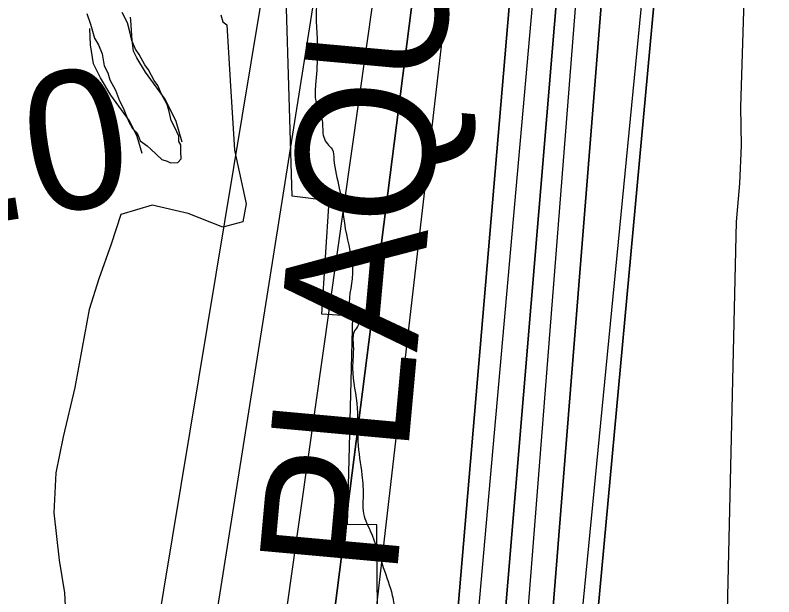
# Model space of a CAD drawing. Extents: x 3297772 to 3335630, y 634068 to 659439.
# Drawn here: x 3311777 to 3312324, y 655087 to 655507 of the extents above; entities that cross this region are included whole.
import ezdxf

# ---------------------------------------------------------------- set-up
doc = ezdxf.new("R2010")
doc.units = 0
for name, color, linetype in [('V-RIVR-EDGE', 7, 'Continuous'), ('V-ROAD-CNTR', 7, 'Continuous'), ('V-RRAP-RVMT', 7, 'Continuous'), ('V-RRAP-RVMT-IDEN', 7, 'Continuous'), ('V-SITE-VEGE', 7, 'Continuous'), ('V-SURV-IDEN', 7, 'Continuous'), ('V-TOPO-DPTH', 7, 'Continuous'), ('V-TOPO-MAJR', 7, 'Continuous'), ('V-TOPO-MINR', 7, 'Continuous'), ('V-TOPO-WATR', 7, 'Continuous')]:
    doc.layers.add(name, color=color, linetype=linetype)

msp = doc.modelspace()

# ---------------------------------------------------------------- linework, layer by layer
at = {"layer": 'V-RIVR-EDGE'}
msp.add_spline([(3312883.83, 657641.82), (3312877.43, 657629.14), (3312871.37, 657628.72), (3312863.11, 657617.48), (3312850.09, 657604.96), (3312831.43, 657586.39), (3312812.78, 657572.58), (3312803.23, 657564.38), (3312789.37, 657559.65), (3312783.73, 657554.03), (3312778.95, 657547.98), (3312767.65, 657529.83), (3312766.74, 657514.68), (3312759.36, 657504.74), (3312737.65, 657480.11), (3312721.16, 657463.7), (3312710.73, 657449), (3312699.44, 657435.61), (3312692.93, 657428.27), (3312686.84, 657419.19), (3312681.62, 657408.38), (3312674.62, 657379.82), (3312668.49, 657352.56), (3312668.04, 657345.63), (3312665.88, 657344.77), (3312663.27, 657342.61), (3312660.21, 657327.47), (3312656.72, 657318.82), (3312656.28, 657315.35), (3312656.27, 657312.76), (3312656.25, 657305.4), (3312649.29, 657291.99), (3312642.33, 657278.15), (3312629.29, 657257.84), (3312613.67, 657244.02), (3312607.17, 657238.84), (3312604.13, 657235.39), (3312597.15, 657216.35), (3312589.75, 657199.05), (3312576.29, 657183.07), (3312552.85, 657158.45), (3312535.92, 657141.17), (3312529.84, 657135.12), (3312518.53, 657113.94), (3312495.09, 657088.45), (3312476.43, 657069.45), (3312466.01, 657059.08), (3312458.63, 657050.44), (3312456.42, 657033.99), (3312453.38, 657028.8), (3312435.15, 657010.23), (3312419.52, 656992.52), (3312412.13, 656980.42), (3312408.19, 656963.11), (3312401.64, 656941.04), (3312399.86, 656923.29), (3312398.97, 656910.74), (3312397.64, 656900.79), (3312392.42, 656890.41), (3312371.99, 656858.42), (3312368.08, 656851.5), (3312358.98, 656847.2), (3312355.07, 656842.44), (3312348.1, 656827.31), (3312342.02, 656819.53), (3312329.88, 656810.9), (3312322.93, 656802.69), (3312315.54, 656789.29), (3312314.22, 656780.63), (3312315.05, 656767.21), (3312319.36, 656757.24), (3312322.37, 656750.3), (3312324.96, 656746.4), (3312326.24, 656741.2), (3312321.9, 656736.88), (3312315.4, 656733.87), (3312309.33, 656731.72), (3312293.7, 656712.71), (3312281.09, 656690.66), (3312277.16, 656675.51), (3312275.39, 656662.1), (3312281.85, 656646.93), (3312281.83, 656640), (3312278.34, 656628.75), (3312273.12, 656617.94), (3312258.79, 656602.39), (3312246.2, 656588.13), (3312240.56, 656585.11), (3312233.19, 656580.37), (3312231.01, 656573.45), (3312216.18, 656528.02), (3312209.61, 656496.87), (3312208.27, 656481.72), (3312210.84, 656469.16), (3312213.84, 656459.19), (3312219.03, 656454.85), (3312220.75, 656451.81), (3312220.3, 656445.75), (3312215.52, 656438.4), (3312207.71, 656428.9), (3312199.46, 656418.96), (3312190.79, 656414.65), (3312182.97, 656406.45), (3312174.28, 656392.18), (3312172.95, 656381.36), (3312175.96, 656371.39), (3312180.7, 656362.29), (3312182.83, 656348.43), (3312180.2, 656336.75), (3312175.84, 656322.9), (3312165.83, 656303.44), (3312151.06, 656282.7), (3312142.37, 656268.86), (3312132.8, 656250.7), (3312126.26, 656232.97), (3312123.61, 656213.49), (3312124.38, 656172.36), (3312121.32, 656161.11), (3312110.42, 656131.7), (3312106.94, 656124.78), (3312106.49, 656119.15), (3312106.48, 656114.39), (3312107.78, 656112.65), (3312112.96, 656108.31), (3312112.95, 656104.85), (3312110.35, 656101.82), (3312104.71, 656098.81), (3312099.95, 656098.82), (3312095.18, 656094.93), (3312090.84, 656093.21), (3312087.81, 656093.65), (3312081.75, 656093.67), (3312077.85, 656090.65), (3312073.45, 656063.81), (3312068.16, 656026.59), (3312055.97, 655997.61), (3312045.52, 655975.56), (3312040.29, 655960.85), (3312035.47, 655938.35), (3312031.92, 655901.12), (3312030.13, 655879.05), (3312024.89, 655858.28), (3312021.83, 655848.33), (3312021.82, 655843.56), (3312023.1, 655834.9), (3312020.47, 655821.92), (3312016.98, 655812.4), (3312015.2, 655794.66), (3312007.34, 655765.67), (3312000.79, 655745.33), (3311997.76, 655742.31), (3311991.69, 655741.03), (3311986.48, 655736.71), (3311975.14, 655702.54), (3311969.88, 655673.54), (3311967.68, 655661.86), (3311967.62, 655636.74), (3311969.66, 655587.38), (3311970.07, 655575.69), (3311970.06, 655571.36), (3311972.22, 655571.36), (3311981.75, 655571.33), (3311985.2, 655568.29), (3311986.88, 655544.91), (3311989.45, 655536.24), (3311993.33, 655527.57), (3311994.15, 655510.25), (3311994.94, 655477.35), (3311993.58, 655456.14), (3311993.56, 655445.75), (3311996.13, 655437.08), (3311998.28, 655430.58), (3311999.55, 655418.45), (3312002.14, 655413.68), (3312005.59, 655409.78), (3312006.87, 655402.42), (3312010.72, 655381.62), (3312015.83, 655348.27), (3312020.08, 655316.22), (3312020.88, 655290.68), (3312024.34, 655286.34), (3312024.33, 655282.88), (3312021.72, 655278.55), (3312020.83, 655267.73), (3312020.36, 655251.71), (3312023.75, 655222.7), (3312024.12, 655198.88), (3312027.09, 655174.63), (3312027.92, 655158.18), (3312027.89, 655148.65), (3312033.05, 655134.35), (3312042.51, 655107.92), (3312048.96, 655087.55), (3312050.66, 655075.42), (3312051.93, 655064.16), (3312054.08, 655058.96), (3312054.93, 655053.33), (3312054.48, 655044.24), (3312054.44, 655029.52), (3312054.43, 655026.06), (3312057.46, 655026.05), (3312058.74, 655016.09), (3312058.72, 655009.59), (3312057.85, 655007), (3312058.7, 655000.5), (3312065.62, 654995.72), (3312069.06, 654986.19), (3312073.78, 654969.29), (3312075.04, 654956.3), (3312078.47, 654942.44), (3312077.58, 654930.32), (3312077.53, 654910.83), (3312077.47, 654886.59), (3312076.55, 654866.67), (3312076.51, 654848.49), (3312076.06, 654840.26), (3312077.76, 654829.87), (3312080.34, 654820.77), (3312078.15, 654811.25), (3312075.94, 654795.67), (3312071.58, 654782.69), (3312065.51, 654777.51), (3312055.05, 654751.56), (3312052.43, 654742.04), (3312052.83, 654727.32), (3312052.81, 654718.66), (3312051.92, 654709.57), (3312048.01, 654704.38), (3312044.11, 654701.8), (3312043.64, 654687.51), (3312041.88, 654675.39), (3312043.59, 654669.33), (3312047.46, 654658.06), (3312051.34, 654648.52), (3312056.94, 654638.55), (3312058.22, 654630.32), (3312056.91, 654626), (3312053.87, 654622.54), (3312055.56, 654606.08), (3312057.25, 654588.33), (3312055.9, 654567.55), (3312049.35, 654546.78), (3312038.46, 654520.4), (3312032.36, 654504.4), (3312028.85, 654484.49), (3312027.52, 654473.24), (3312030.9, 654437.29), (3312033.39, 654395.29), (3312033.79, 654380.57), (3312031.62, 654380.57), (3312029.45, 654378.41), (3312029.4, 654358.93), (3312028.5, 654342.91), (3312025.45, 654335.99), (3312021.1, 654326.48), (3312020.22, 654320.42), (3312017.16, 654307.87), (3312011.94, 654300.96), (3312002.83, 654291.89), (3311994.14, 654280.65), (3311985.01, 654266.82), (3311975.01, 654248.66), (3311965.01, 654231.8), (3311959.34, 654213.63), (3311951.92, 654190.7), (3311944.93, 654165.61), (3311941.42, 654144.83), (3311939.64, 654128.38), (3311938.31, 654114.97), (3311937.42, 654105.88), (3311937.39, 654090.72), (3311937.79, 654079.03), (3311943.83, 654068.63), (3311951.59, 654055.62), (3311959.76, 654034.82), (3311962.77, 654023.55), (3311962.74, 654015.33), (3311964.9, 654011.42), (3311970.96, 654011.41), (3311980.48, 654009.65), (3311992.58, 654001.4), (3311999.48, 653987.96), (3312004.63, 653969.33), (3312011.95, 653953.29), (3312017.96, 653932.49), (3312020.08, 653914.74), (3312021.76, 653894.38), (3312019.56, 653878.37), (3312014.29, 653850.67), (3312012.08, 653832.93), (3312009.91, 653827.3), (3312003.79, 653806.1), (3312002.03, 653792.69), (3312001.98, 653774.5), (3312001.97, 653770.61), (3312001.91, 653747.23), (3312003.17, 653728.17), (3312002.71, 653719.52), (3312004.85, 653708.69), (3312015.62, 653687.44), (3312023.82, 653676.17), (3312027.7, 653671.4), (3312028.56, 653667.5), (3312028.98, 653663.17), (3312031.13, 653657.1), (3312034.58, 653652.33), (3312037.17, 653647.13), (3312036.72, 653638.9), (3312035.38, 653625.05), (3312037.1, 653617.69), (3312040.98, 653611.18), (3312040.97, 653607.28), (3312039.22, 653602.53), (3312043.55, 653600.35), (3312043.54, 653595.59), (3312041.35, 653586.07), (3312040.46, 653578.28), (3312040.44, 653569.19), (3312044.3, 653554.02), (3312050.76, 653538.85), (3312058.51, 653521.52), (3312065.4, 653509.38), (3312069.24, 653484.25), (3312070.48, 653461.3), (3312067, 653456.12), (3312066.99, 653450.92), (3312074.76, 653441.81), (3312079.96, 653441.36), (3312080.38, 653437.03), (3312084.67, 653420.14), (3312091.12, 653403.67), (3312098.44, 653386.77), (3312109.65, 653368.12), (3312121.74, 653355.97), (3312125.62, 653349.46), (3312128.2, 653339.5), (3312130.35, 653336.03), (3312138.14, 653334.71), (3312144.18, 653326.04), (3312155.83, 653308.26), (3312169.63, 653287.88), (3312173.5, 653275.74), (3312176.95, 653271.41), (3312179.98, 653271.83), (3312182.58, 653271.39), (3312186.46, 653264.45), (3312198.98, 653249.7), (3312207.62, 653241.02), (3312220.12, 653218.91), (3312235.21, 653193.33), (3312245.1, 653166.89), (3312251.55, 653147.39), (3312254.98, 653135.26), (3312261.89, 653129.18), (3312265.78, 653127.01), (3312270.09, 653117.04), (3312278.69, 653091.91), (3312283.82, 653066.35), (3312289.81, 653037.33), (3312290.63, 653020.87), (3312298.83, 653007.86), (3312313.06, 652986.18), (3312331.2, 652965.79), (3312349.32, 652943.23), (3312366.58, 652917.21), (3312380.37, 652892.06), (3312391.13, 652867.79), (3312399.29, 652837.46), (3312404.42, 652813.21), (3312413.86, 652779.84), (3312426.26, 652716.17), (3312433.53, 652679.35), (3312435.21, 652658.13), (3312432.58, 652646.01), (3312429.96, 652637.36), (3312427.78, 652630.01), (3312427.76, 652621.35), (3312435.5, 652598.38), (3312438.91, 652579.32), (3312438.44, 652564.6), (3312439.24, 652538.19), (3312442.23, 652518.7), (3312447.38, 652503.53), (3312468.06, 652459.75), (3312483.55, 652420.75), (3312498.17, 652381.31), (3312505.93, 652365.71), (3312511.1, 652356.6), (3312510.65, 652348.38), (3312513.66, 652343.61), (3312517.12, 652340.57), (3312519.7, 652334.93), (3312520.12, 652328.44), (3312520.54, 652323.67), (3312524.86, 652318.9), (3312527.42, 652304.61), (3312533.48, 652302.43), (3312534.77, 652300.69), (3312534.76, 652295.06), (3312533.46, 652292.9), (3312539.49, 652282.93), (3312543.36, 652271.23), (3312557.17, 652254.31), (3312567.53, 652240), (3312583.95, 652226.54), (3312597.76, 652210.48), (3312621.93, 652179.25), (3312627.1, 652170.14), (3312635.32, 652164.49), (3312643.09, 652156.68), (3312650.43, 652146.71), (3312660.77, 652128.06), (3312679.29, 652089.05), (3312693.93, 652055.24), (3312706.41, 652026.64), (3312729.27, 651989.78), (3312750.41, 651958.12), (3312768.1, 651933.83), (3312782.77, 651915.18), (3312793.57, 651904.76), (3312806.08, 651886.98), (3312821.18, 651865.29), (3312842.77, 651841.86), (3312858.75, 651825.8), (3312876.91, 651814.5), (3312895.06, 651799.73), (3312904.14, 651794.95), (3312909.31, 651788.01), (3312919.23, 651769.8), (3312923.54, 651761.13), (3312925.69, 651758.96), (3312932.62, 651758.51), (3312939.97, 651754.16), (3312941.26, 651751.56), (3312945.99, 651737.26), (3312947.27, 651729.03), (3312950.29, 651723.83), (3312963.67, 651706.91), (3312981.79, 651681.75)], degree=3, dxfattribs=at)
at = {"layer": 'V-ROAD-CNTR'}
for points in [[(3311897.24, 655414.78), (3311893.02, 655429.86), (3311884.96, 655445.91), (3311870.9, 655465.36), (3311864.66, 655475.72), (3311862.19, 655480.63), (3311861.09, 655488.2), (3311860.29, 655502.97), (3311859.88, 655505.12)], [(3311868.35, 655406.7), (3311864.92, 655418.98), (3311859.24, 655430.28), (3311845.85, 655448.8), (3311838.37, 655461.22), (3311833.2, 655471.51), (3311831.21, 655485.23), (3311830.58, 655496.93)]]:
    msp.add_lwpolyline(points, dxfattribs=at)
at = {"layer": 'V-RRAP-RVMT'}
for p, q in [((3311976.61, 655375.82), (3311970.39, 655581.66)), ((3312003.38, 655372.57), (3311976.61, 655375.82)), ((3311998.09, 655290.66), (3312003.38, 655372.57)), ((3312020.53, 655289.16), (3311998.09, 655290.66)), ((3312016.64, 655138.8), (3312020.53, 655289.16)), ((3312037.87, 655138.54), (3312016.64, 655138.8)), ((3312038.78, 654999.06), (3312037.87, 655138.54))]:
    msp.add_line(p, q, dxfattribs=at)
at = {"layer": 'V-SITE-VEGE'}
for points in [[(3311828.45, 655507.68), (3311831.22, 655500.12), (3311834.07, 655490.03), (3311836.77, 655485.02), (3311839.5, 655478.73), (3311841.05, 655469.87), (3311843.74, 655464.85), (3311845.17, 655459.8), (3311849.21, 655452.29), (3311851.99, 655444.73), (3311854.68, 655439.72), (3311856.07, 655435.94), (3311858.81, 655429.66), (3311861.5, 655424.65), (3311864.12, 655422.18), (3311865.47, 655419.68), (3311866.86, 655415.9), (3311872.06, 655412.23), (3311874.68, 655409.77), (3311882.54, 655402.36), (3311886.4, 655401.21), (3311888.98, 655400.01), (3311894.07, 655400.17), (3311896.53, 655402.79), (3311896.38, 655407.87), (3311896.23, 655412.96), (3311894.88, 655415.47), (3311894.77, 655419.28), (3311892.03, 655425.57), (3311889.33, 655430.58), (3311887.87, 655436.9), (3311886.44, 655441.95), (3311882.4, 655449.47), (3311879.66, 655455.75), (3311877, 655459.49), (3311872.96, 655467.01), (3311870.3, 655470.75), (3311866.25, 655478.26), (3311863.6, 655482), (3311860.86, 655488.29), (3311859.4, 655494.61), (3311857.93, 655500.93), (3311853.89, 655508.45)], [(3311925.23, 655506.77), (3311926.66, 655501.72), (3311929.5, 655499.62), (3311931.85, 655459.32), (3311934.98, 655409.14), (3311943.42, 655370.37), (3311941.17, 655357.44), (3311926.73, 655353.61), (3311901.61, 655363.45), (3311875.75, 655369.48), (3311852.94, 655362.6), (3311846.14, 655341.29), (3311837.06, 655316.18), (3311830.26, 655294.11), (3311824.99, 655266.73), (3311819.72, 655237.82), (3311811.42, 655202.07), (3311806.15, 655176.2), (3311804.68, 655147.3), (3311808.55, 655113.09), (3311812.39, 655089.52), (3311814.76, 655042.38)]]:
    msp.add_lwpolyline(points, dxfattribs=at)
at = {"layer": 'V-TOPO-DPTH'}
for points in [[(3312180.53, 653355.31), (3311952.44, 654130.84), (3311951.87, 654139.9), (3311951.73, 654148.98), (3311951.87, 654158.06), (3311973.32, 654711.17), (3311974.32, 654734.31), (3311975.47, 654757.45), (3311976.82, 654780.57), (3311978.32, 654803.68), (3311981.15, 654844.33), (3311981.28, 654847.12), (3311981.32, 654849.9), (3311981.24, 654852.68), (3311981.07, 654855.47), (3311980.62, 654860.94), (3311980.57, 654861.42), (3311980.52, 654861.9), (3311980.29, 654863.83), (3311980.21, 654864.8), (3312167.92, 656334.95)], [(3312305.01, 653145.28), (3312049.31, 654117.72), (3312047.7, 654129.63), (3312046.66, 654141.58), (3312046.48, 654153.56), (3312046.88, 654165.58), (3312062.71, 654395.65), (3312068.3, 654469.39), (3312074.57, 654543.06), (3312081.87, 654616.64), (3312089.86, 654690.15), (3312100.04, 654778.12), (3312103.48, 654807.6), (3312106.96, 654837.08), (3312110.5, 654866.55), (3312114.09, 654896.02), (3312119.62, 654941.11), (3312120.32, 654948.03), (3312120.84, 654954.97), (3312121.06, 654961.92), (3312233.66, 656308.81)], [(3312233.66, 656308.81), (3312121.06, 654961.92), (3312120.84, 654954.97), (3312120.32, 654948.03), (3312119.62, 654941.11), (3312114.09, 654896.02), (3312110.5, 654866.55), (3312106.96, 654837.08), (3312103.48, 654807.6), (3312100.04, 654778.12), (3312089.86, 654690.15), (3312081.87, 654616.64), (3312074.57, 654543.06), (3312068.3, 654469.39), (3312062.71, 654395.65), (3312046.88, 654165.58), (3312046.48, 654153.56), (3312046.66, 654141.58), (3312047.7, 654129.63), (3312049.31, 654117.72), (3312305.01, 653145.28)], [(3312196.86, 653433.72), (3312029.57, 654093.88), (3312026.41, 654117.52), (3312024.42, 654141.23), (3312024.21, 654165.02), (3312025.17, 654188.86), (3312075.09, 654828.56), (3312075.25, 654830.5), (3312075.65, 654834.39), (3312075.88, 654836.33), (3312076.43, 654840.66), (3312076.77, 654843.44), (3312076.73, 654844.67), (3312076.68, 654844.87), (3312200.06, 656296.61)], [(3312200.06, 656296.61), (3312076.68, 654844.87), (3312076.73, 654844.67), (3312076.77, 654843.44), (3312076.43, 654840.66), (3312075.88, 654836.33), (3312075.65, 654834.39), (3312075.25, 654830.5), (3312075.09, 654828.56), (3312025.17, 654188.86), (3312024.21, 654165.02), (3312024.42, 654141.23), (3312026.41, 654117.52), (3312029.57, 654093.88), (3312196.86, 653433.72)], [(3312259.32, 656257.48), (3312165.21, 655079.64), (3312164.86, 655066.29), (3312163.91, 655052.97), (3312162.58, 655039.67), (3312141.95, 654871.48), (3312139.71, 654852.72), (3312137.56, 654833.95), (3312135.54, 654815.16), (3312133.61, 654796.37), (3312069.78, 654153.04), (3312069.61, 654151.18), (3312069.32, 654147.48), (3312069.2, 654145.63), (3312069.01, 654142.27), (3312069.01, 654141.91), (3312069.81, 654138.06), (3312070.15, 654136.9), (3312141.02, 653885.32)], [(3312141.02, 653885.32), (3312070.15, 654136.9), (3312069.81, 654138.06), (3312069.01, 654141.91), (3312069.01, 654142.27), (3312069.2, 654145.63), (3312069.32, 654147.48), (3312069.61, 654151.18), (3312069.78, 654153.04), (3312133.61, 654796.37), (3312135.54, 654815.16), (3312137.56, 654833.95), (3312139.71, 654852.72), (3312141.95, 654871.48), (3312162.58, 655039.67), (3312163.91, 655052.97), (3312164.86, 655066.29), (3312165.21, 655079.64), (3312259.32, 656257.48)], [(3312301.29, 656257.94), (3312163.41, 654844.86), (3312162.5, 654838.17), (3312161.62, 654831.49), (3312160.81, 654824.8), (3312160.04, 654818.1), (3312144.07, 654673.3), (3312136.76, 654594.13), (3312131.36, 654514.87), (3312128.8, 654435.46), (3312128.14, 654355.96), (3312129.82, 654182.11), (3312130.52, 654162.59), (3312131.92, 654143.14), (3312134.34, 654123.79), (3312137.45, 654104.51), (3312160.56, 653982.06), (3312170.52, 653932.32), (3312181.22, 653882.76)], [(3312301.29, 656257.94), (3312163.41, 654844.86), (3312162.5, 654838.17), (3312161.62, 654831.49), (3312160.81, 654824.8), (3312160.04, 654818.1), (3312144.07, 654673.3), (3312136.76, 654594.13), (3312131.36, 654514.87), (3312128.8, 654435.46), (3312128.14, 654355.96), (3312129.82, 654182.11), (3312130.52, 654162.59), (3312131.92, 654143.14), (3312134.34, 654123.79), (3312137.45, 654104.51), (3312160.56, 653982.06), (3312170.52, 653932.32), (3312181.22, 653882.76)], [(3312205.85, 653917.61), (3312200.35, 653937.41), (3312194.88, 653957.22), (3312189.48, 653977.05), (3312184.11, 653996.9), (3312179.09, 654016.81), (3312174.49, 654036.82), (3312170.52, 654056.96), (3312166.96, 654077.19), (3312158.42, 654130.64), (3312157.58, 654137.04), (3312156.98, 654143.47), (3312156.73, 654149.91), (3312156.72, 654156.37), (3312174.03, 654821.94), (3312174.16, 654824.68), (3312174.41, 654827.42), (3312174.68, 654829.92), (3312174.71, 654830.15), (3312174.75, 654830.38), (3312242.35, 655563.69)], [(3312205.85, 653917.61), (3312200.35, 653937.41), (3312194.88, 653957.22), (3312189.48, 653977.05), (3312184.11, 653996.9), (3312179.09, 654016.81), (3312174.49, 654036.82), (3312170.52, 654056.96), (3312166.96, 654077.19), (3312158.42, 654130.64), (3312157.58, 654137.04), (3312156.98, 654143.47), (3312156.73, 654149.91), (3312156.72, 654156.37), (3312174.03, 654821.94), (3312174.16, 654824.68), (3312174.41, 654827.42), (3312174.68, 654829.92), (3312174.71, 654830.15), (3312174.75, 654830.38), (3312242.35, 655563.69)]]:
    msp.add_lwpolyline(points, dxfattribs=at)
at = {"layer": 'V-TOPO-MAJR'}
for points in [[(3312091.84, 656347.19), (3311845.97, 654863.34), (3311874.57, 654181.39), (3311874.89, 654172.82), (3311875.44, 654164.26), (3311876.13, 654155.7), (3311877.04, 654147.17), (3311878.12, 654138.66), (3311879.42, 654130.18), (3311880.87, 654121.72), (3312148.05, 653171.61)], [(3312228.05, 654189.12), (3312273.58, 654792.05), (3312274.02, 654796.68), (3312274.59, 654801.3), (3312275.33, 654805.89), (3312276.2, 654810.46), (3312277.19, 654815.02), (3312278.21, 654819.56), (3312279.29, 654824.1), (3312280.39, 654828.62), (3312282.85, 654838.46), (3312283.62, 654841.73), (3312284.33, 654845), (3312284.94, 654848.3), (3312285.5, 654851.61), (3312285.87, 654854.93), (3312286.06, 654858.26), (3312297.61, 655357.4), (3312300.03, 655384.94), (3312301.22, 655412.49), (3312300.55, 655440.06), (3312314.29, 655880.3)]]:
    msp.add_lwpolyline(points, dxfattribs=at)
at = {"layer": 'V-TOPO-MINR'}
for points in [[(3312278.93, 656649.05), (3312270.07, 656628.42), (3312261.12, 656607.83), (3312158.8, 656374.85), (3312157.94, 656372.82), (3312157.1, 656370.78), (3312155.54, 656366.65), (3311940.77, 654853.98), (3311940.98, 654821.3), (3311940.88, 654788.62), (3311940.28, 654728.85), (3311939.79, 654666.28), (3311939.48, 654603.71), (3311939.42, 654541.14), (3311939.55, 654478.57), (3311940.82, 654168.13), (3311941.12, 654153.93), (3311941.74, 654139.75), (3311942.85, 654125.6), (3311944.28, 654111.47), (3312192.83, 653252.57)], [(3312125.27, 656356.38), (3311901.2, 654942.23), (3311901.8, 654939.56), (3311902.31, 654936.88), (3311902.77, 654934.18), (3311903.13, 654931.47), (3311903.42, 654928.76), (3311903.61, 654926.04), (3311903.73, 654923.31), (3311904.66, 654886.73), (3311904.97, 654872.2), (3311905.2, 654857.68), (3311905.3, 654843.15), (3311905.32, 654828.62), (3311904.34, 654485.2)], [(3312167.92, 656334.95), (3311980.21, 654864.8), (3311980.29, 654863.83), (3311980.52, 654861.9), (3311980.57, 654861.42), (3311980.62, 654860.94), (3311981.07, 654855.47), (3311981.24, 654852.68), (3311981.32, 654849.9), (3311981.28, 654847.12), (3311981.15, 654844.33), (3311978.32, 654803.68), (3311976.82, 654780.57), (3311975.47, 654757.45), (3311974.32, 654734.31), (3311973.32, 654711.17), (3311951.87, 654158.06), (3311951.73, 654148.98), (3311951.87, 654139.9), (3311952.44, 654130.84), (3312180.53, 653355.31)], [(3312233.66, 656308.81), (3312121.06, 654961.92), (3312120.84, 654954.97), (3312120.32, 654948.03), (3312119.62, 654941.11), (3312114.09, 654896.02), (3312110.5, 654866.55), (3312106.96, 654837.08), (3312103.48, 654807.6), (3312100.04, 654778.12), (3312089.86, 654690.15), (3312081.87, 654616.64), (3312074.57, 654543.06), (3312068.3, 654469.39), (3312062.71, 654395.65), (3312046.88, 654165.58), (3312046.48, 654153.56), (3312046.66, 654141.58), (3312047.7, 654129.63), (3312049.31, 654117.72), (3312305.01, 653145.28)], [(3312243.96, 656310.4), (3312143.16, 655031.03), (3312143.15, 655020.82), (3312142.85, 655010.63), (3312142.11, 655000.45), (3312141.09, 654990.3), (3312128.57, 654888.25), (3312125.39, 654861.89), (3312122.29, 654835.51), (3312119.3, 654809.12), (3312116.38, 654782.73), (3312083.45, 654478.67)], [(3312220.34, 656304.12), (3312097.18, 654920.88), (3312097.91, 654917.34), (3312098.48, 654913.77), (3312098.81, 654910.17), (3312098.97, 654906.55), (3312098.94, 654902.93), (3312098.81, 654899.3), (3312098.54, 654895.69), (3312098.17, 654892.08), (3312095.34, 654868.97), (3312093.48, 654853.81), (3312091.62, 654838.65), (3312089.77, 654823.49), (3312087.92, 654808.33), (3312082.9, 654767.14), (3312078.81, 654731.37), (3312075.05, 654695.55), (3312071.8, 654659.69)], [(3312177.21, 656287.92), (3312012.86, 654866.03), (3312013.3, 654846.49), (3312012.71, 654826.95), (3312011.45, 654807.42), (3311981.82, 654481.7), (3311977.04, 654424.85), (3311972.78, 654367.97), (3311969.28, 654311.03), (3311966.31, 654254.05), (3311961.51, 654148.26), (3311961.42, 654144.16), (3311961.47, 654140.06), (3311961.72, 654135.97), (3312262.41, 653168.74)], [(3312259.32, 656257.48), (3312165.21, 655079.64), (3312164.86, 655066.29), (3312163.91, 655052.97), (3312162.58, 655039.67), (3312141.95, 654871.48), (3312139.71, 654852.72), (3312137.56, 654833.95), (3312135.54, 654815.16), (3312133.61, 654796.37), (3312069.78, 654153.04), (3312069.61, 654151.18), (3312069.32, 654147.48), (3312069.2, 654145.63), (3312069.01, 654142.27), (3312069.01, 654141.91), (3312069.81, 654138.06), (3312070.15, 654136.9), (3312141.02, 653885.32)], [(3312301.29, 656257.94), (3312163.41, 654844.86), (3312162.5, 654838.17), (3312161.62, 654831.49), (3312160.81, 654824.8), (3312160.04, 654818.1), (3312144.07, 654673.3), (3312136.76, 654594.13), (3312131.36, 654514.87), (3312128.8, 654435.46), (3312128.14, 654355.96), (3312129.82, 654182.11), (3312130.52, 654162.59), (3312131.92, 654143.14), (3312134.34, 654123.79), (3312137.45, 654104.51), (3312160.56, 653982.06), (3312170.52, 653932.32), (3312181.22, 653882.76)], [(3312242.35, 655563.69), (3312174.75, 654830.38), (3312174.71, 654830.15), (3312174.68, 654829.92), (3312174.41, 654827.42), (3312174.16, 654824.68), (3312174.03, 654821.94), (3312156.72, 654156.37), (3312156.73, 654149.91), (3312156.98, 654143.47), (3312157.58, 654137.04), (3312158.42, 654130.64), (3312166.96, 654077.19), (3312170.52, 654056.96), (3312174.49, 654036.82), (3312179.09, 654016.81), (3312184.11, 653996.9), (3312189.48, 653977.05), (3312194.88, 653957.22), (3312200.35, 653937.41), (3312205.85, 653917.61)]]:
    msp.add_lwpolyline(points, dxfattribs=at)
at = {"layer": 'V-TOPO-WATR'}
msp.add_lwpolyline([(3312200.06, 656296.61), (3312076.68, 654844.87), (3312076.73, 654844.67), (3312076.77, 654843.44), (3312076.43, 654840.66), (3312075.88, 654836.33), (3312075.65, 654834.39), (3312075.25, 654830.5), (3312075.09, 654828.56), (3312025.17, 654188.86), (3312024.21, 654165.02), (3312024.42, 654141.23), (3312026.41, 654117.52), (3312029.57, 654093.88), (3312196.86, 653433.72)], dxfattribs=at)

# ---------------------------------------------------------------- texts
at = {"layer": 'V-RRAP-RVMT-IDEN'}
msp.add_text('PLAQUEMINE', height=100, rotation=84.8031, dxfattribs=at).set_placement((3312052.06, 655099.91))
at = {"layer": 'V-SURV-IDEN'}
msp.add_text('4456+44.0', height=100, rotation=8.958, dxfattribs=at).set_placement((3311236.7, 655274.09))

doc.saveas('drawing.dxf')
